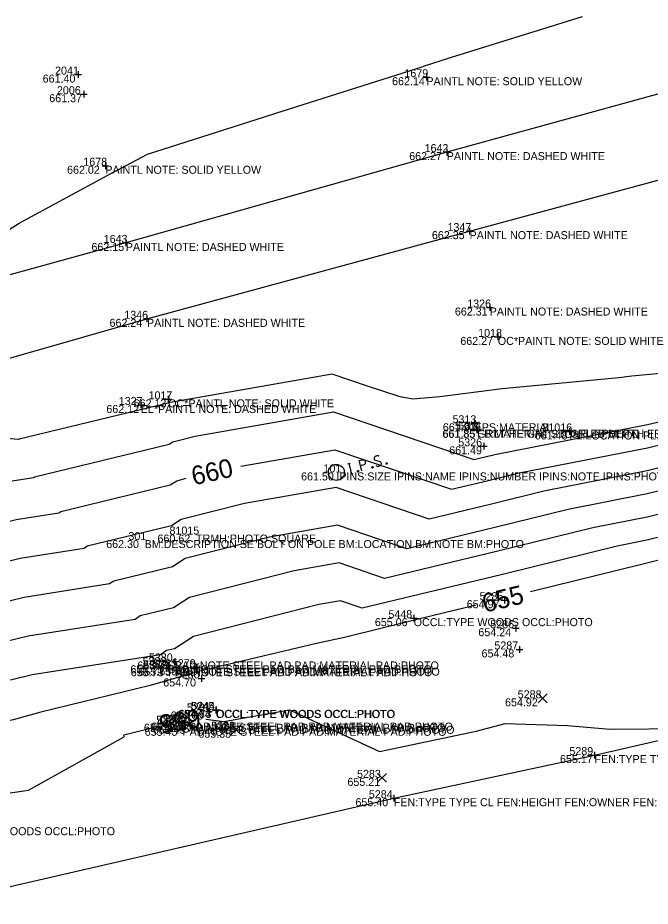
# Model space of a CAD drawing. Extents: x 2129350 to 2137777, y 657588 to 659885.
# Drawn here: x 2130516 to 2130610.8, y 657865.6 to 657998.8 of the extents above; entities that cross this region are included whole.
import ezdxf

# ---------------------------------------------------------------- set-up
doc = ezdxf.new("R2010")
doc.units = 0
for name, color, linetype in [('DT_X_Contour_Major', 7, 'Continuous'), ('DT_X_Contour_Minor', 7, 'Continuous'), ('DT_X_TIN_Hull', 7, 'Continuous'), ('PV_X_COP', 7, 'Continuous'), ('SV_P_Mon_Cells_Set', 7, 'Continuous'), ('SV_X_Random_Point', 7, 'Continuous'), ('SV_X_Shot_Marker', 7, 'Continuous'), ('SV_X_Text_Comment', 7, 'Continuous'), ('SV_X_Text_Elevation', 7, 'Continuous'), ('SV_X_Text_Name', 7, 'Continuous')]:
    doc.layers.add(name, color=color, linetype=linetype)

msp = doc.modelspace()

# ---------------------------------------------------------------- linework, layer by layer
at = {"layer": 'DT_X_Contour_Major'}
for points in [[(2130549.45, 657931.6), (2130563.53, 657934.06), (2130581.03, 657928.12), (2130586.57, 657929.45), (2130591.19, 657930.59), (2130610.41, 657934.35), (2130615.5, 657935.61), (2130633.44, 657939.11), (2130638.02, 657940.23), (2130646.68, 657942.48)], [(2130689.95, 657936.7), (2130689.83, 657936.67), (2130688.39, 657936.3), (2130688.31, 657936.28), (2130681.36, 657934.46), (2130679.91, 657934.09), (2130657.07, 657928.49), (2130655.69, 657928.13), (2130634.6, 657922.96), (2130633.37, 657922.72), (2130610.3, 657917.02), (2130609.52, 657916.86), (2130592.87, 657912.73)], [(2130444.37, 657905.52), (2130450.26, 657907.12), (2130468.32, 657911.69), (2130474.73, 657913.43), (2130492.49, 657917.93), (2130492.54, 657917.94), (2130498.28, 657919.31), (2130515.74, 657923.57), (2130522.14, 657924.57), (2130522.45, 657924.78), (2130538.86, 657928.77), (2130539.84, 657929.41), (2130541.26, 657929.77)], [(2130584.71, 657910.74), (2130576.68, 657908.81), (2130564.97, 657905.89), (2130560.78, 657905.02), (2130543.1, 657900.8), (2130535.83, 657898.7), (2130519.46, 657894.71), (2130515.32, 657893.53), (2130500.29, 657890.05), (2130498.18, 657889.54), (2130498.18, 657889.54), (2130498.15, 657889.54), (2130487.66, 657886.68)], [(2130544.17, 657893.64), (2130546.91, 657893.29), (2130556.74, 657895.06), (2130570.23, 657888.81), (2130584.74, 657891.85), (2130589.07, 657893), (2130598.44, 657892.69), (2130604.83, 657892.16), (2130616.35, 657892.27), (2130625.45, 657893.55)], [(2130440.8, 657865.82), (2130447.06, 657867.2), (2130464.3, 657871.68), (2130475.66, 657873.37), (2130496.31, 657877.98), (2130500.53, 657880.17), (2130501.27, 657880.36), (2130504.5, 657881.13), (2130517.58, 657883.01), (2130531.93, 657891), (2130531.91, 657891.3), (2130536.14, 657892.33)]]:
    msp.add_lwpolyline(points, dxfattribs=at)
at = {"layer": 'DT_X_Contour_Minor'}
for points in [[(2130507.06, 657962.28), (2130516.21, 657968), (2130529.47, 657975.22), (2130529.47, 657975.22), (2130529.5, 657975.23), (2130531.38, 657976.24), (2130535.44, 657978.37), (2130553, 657983.98), (2130554.69, 657984.5), (2130576.77, 657991.53), (2130576.81, 657991.54), (2130580.85, 657992.86), (2130600.68, 657999.02)], [(2130679.77, 657960.12), (2130658.56, 657953.55), (2130657.81, 657953.44), (2130644.05, 657950.78), (2130631.95, 657948.6), (2130630.73, 657948.39), (2130619.17, 657946.47), (2130615.05, 657945.74), (2130608.04, 657945.08), (2130606.09, 657944.84), (2130588.64, 657943.18), (2130579.28, 657941.98), (2130575.21, 657941.63), (2130573.32, 657941.97), (2130568.44, 657943.58), (2130563.12, 657945.39), (2130538.88, 657941.15), (2130538.59, 657941.08), (2130538.55, 657941.05), (2130516.21, 657935.62), (2130516.12, 657935.61), (2130514.37, 657935.76)], [(2130515.14, 657929.39), (2130518.33, 657929.89), (2130518.48, 657930), (2130538.71, 657934.91), (2130539.22, 657935.24), (2130542.58, 657936.1), (2130563.33, 657939.72), (2130584.38, 657932.57), (2130586.09, 657932.98), (2130587.52, 657933.34), (2130610.43, 657937.82), (2130611.92, 657938.19), (2130633.21, 657942.34), (2130634.49, 657942.65), (2130657.3, 657948.57), (2130658.7, 657948.92), (2130681.5, 657954.83)], [(2130681.45, 657948.04), (2130665.77, 657943.97), (2130657.22, 657941.88), (2130641.55, 657937.81), (2130633.67, 657935.88), (2130619.07, 657933.03), (2130610.38, 657930.88), (2130594.86, 657927.85), (2130587.04, 657925.91), (2130577.69, 657923.66), (2130563.74, 657928.4), (2130550, 657926), (2130540.47, 657923.57), (2130539.02, 657922.63), (2130526.41, 657919.57), (2130525.95, 657919.25), (2130516.34, 657917.74), (2130502.43, 657914.35)], [(2130681.43, 657944.65), (2130669.3, 657941.5), (2130657.19, 657938.53), (2130645.09, 657935.39), (2130633.91, 657932.65), (2130622.64, 657930.45), (2130610.36, 657927.42), (2130598.52, 657925.1), (2130587.52, 657922.37), (2130574.34, 657919.21), (2130563.95, 657922.74), (2130553.71, 657920.95), (2130541.09, 657917.74), (2130539.18, 657916.49), (2130530.38, 657914.36), (2130529.76, 657913.93), (2130516.94, 657911.92), (2130506.59, 657909.4)], [(2130681.41, 657941.25), (2130672.84, 657939.03), (2130657.15, 657935.18), (2130648.62, 657932.97), (2130634.14, 657929.42), (2130626.22, 657927.87), (2130610.34, 657923.95), (2130602.19, 657922.36), (2130587.99, 657918.83), (2130571, 657914.75), (2130564.16, 657917.07), (2130557.41, 657915.9), (2130541.72, 657911.9), (2130539.33, 657910.36), (2130534.34, 657909.14), (2130533.57, 657908.61), (2130517.54, 657906.1), (2130510.75, 657904.44)], [(2130676.37, 657936.56), (2130657.11, 657931.83), (2130652.15, 657930.55), (2130634.37, 657926.19), (2130629.79, 657925.29), (2130610.32, 657920.48), (2130605.85, 657919.61), (2130588.47, 657915.29), (2130567.65, 657910.29), (2130564.36, 657911.41), (2130561.12, 657910.84), (2130542.34, 657906.07), (2130539.49, 657904.22), (2130538.3, 657903.93), (2130537.37, 657903.29), (2130518.14, 657900.28), (2130514.9, 657899.49)]]:
    msp.add_lwpolyline(points, dxfattribs=at)
at = {"layer": 'DT_X_TIN_Hull'}
msp.add_lwpolyline([(2130063.53, 657775), (2130087.48, 657781.86), (2130111.51, 657788.74), (2130184.72, 657793.16), (2130224.7, 657784.14), (2130227.31, 657786.04), (2130260.53, 657795.45), (2130300.78, 657808.51), (2130376.54, 657844.16), (2130411.67, 657845.04), (2130416.24, 657846.18), (2130500.88, 657865.38), (2130572.37, 657881.8), (2130602.46, 657888.27), (2130637.43, 657896.31), (2130707.51, 657930.94), (2130731.78, 657936.94), (2130795.64, 657946.55)], dxfattribs=at)
at = {"layer": 'PV_X_COP'}
for points in [[(2130773.41, 658031.03), (2130725.14, 658018.16), (2130677.1, 658004.43), (2130628.66, 657991.98), (2130580.31, 657978.68), (2130532.19, 657965.06), (2130483.96, 657951.76), (2130435.47, 657938.65), (2130387.69, 657925.25), (2130339.28, 657912.11), (2130291.38, 657898.77), (2130243.11, 657885.29), (2130194.87, 657872.16), (2130146.33, 657859.33), (2130098.51, 657845.32), (2130049.97, 657832.8)], [(2130053.42, 657820.25), (2130101.43, 657834.24), (2130149.82, 657847.48), (2130197.82, 657860.36), (2130245.91, 657874.04), (2130294.49, 657887.16), (2130342.81, 657900.65), (2130391.01, 657913.42), (2130438.97, 657926.55), (2130486.95, 657939.82), (2130535.36, 657953.68), (2130583.74, 657966.83), (2130631.76, 657979.83), (2130680.29, 657993.15), (2130728.05, 658006.58), (2130776.44, 658019.66)]]:
    msp.add_lwpolyline(points, dxfattribs=at)
at = {"layer": 'SV_P_Mon_Cells_Set'}
for points in [[(2130570.11, 657933.1), (2130570.08, 657933.12), (2130570.05, 657933.14), (2130569.94, 657933.15), (2130569.82, 657933.14), (2130569.73, 657933.11), (2130569.7, 657933.11), (2130569.57, 657933.03), (2130569.47, 657932.93), (2130569.43, 657932.81), (2130569.43, 657932.71), (2130569.45, 657932.63), (2130569.5, 657932.54), (2130569.61, 657932.48), (2130570.29, 657932.28), (2130570.36, 657932.24), (2130570.39, 657932.2), (2130570.44, 657932.13), (2130570.46, 657932.06), (2130570.46, 657931.98), (2130570.47, 657931.93), (2130570.46, 657931.87), (2130570.45, 657931.81), (2130570.44, 657931.77), (2130570.42, 657931.72), (2130570.4, 657931.69), (2130570.36, 657931.65), (2130570.33, 657931.63), (2130570.24, 657931.6), (2130570.09, 657931.55), (2130569.99, 657931.55), (2130569.83, 657931.6), (2130569.72, 657931.65)], [(2130565.5, 657931.96), (2130565.84, 657932.05)], [(2130566.09, 657930.46), (2130565.67, 657932)], [(2130567.6, 657930.87), (2130567.18, 657932.42), (2130567.69, 657932.56), (2130567.75, 657932.56), (2130567.83, 657932.55), (2130567.87, 657932.54), (2130567.91, 657932.52), (2130567.96, 657932.47), (2130568.01, 657932.42), (2130568.06, 657932.33), (2130568.1, 657932.19), (2130568.1, 657932.13), (2130568.1, 657932.05), (2130568.08, 657931.96), (2130568.05, 657931.91), (2130568.03, 657931.88), (2130567.98, 657931.84), (2130567.9, 657931.8), (2130567.39, 657931.66)], [(2130569.13, 657931.51), (2130569.18, 657931.53), (2130569.22, 657931.51), (2130569.27, 657931.47), (2130569.28, 657931.41), (2130569.27, 657931.35), (2130569.24, 657931.32), (2130569.19, 657931.31), (2130569.15, 657931.32), (2130569.1, 657931.36), (2130569.09, 657931.42), (2130569.11, 657931.48), (2130569.13, 657931.51)], [(2130571.24, 657932.09), (2130571.29, 657932.1), (2130571.33, 657932.09), (2130571.37, 657932.05), (2130571.39, 657931.99), (2130571.37, 657931.93), (2130571.35, 657931.9), (2130571.29, 657931.88), (2130571.25, 657931.9), (2130571.21, 657931.94), (2130571.19, 657932), (2130571.21, 657932.06), (2130571.24, 657932.09)], [(2130565.92, 657930.41), (2130566.26, 657930.51)], [(2130566.96, 657930.92), (2130567.01, 657930.93), (2130567.05, 657930.92), (2130567.1, 657930.88), (2130567.12, 657930.82), (2130567.1, 657930.76), (2130567.07, 657930.73), (2130567.02, 657930.71), (2130566.98, 657930.73), (2130566.93, 657930.77), (2130566.92, 657930.83), (2130566.94, 657930.89), (2130566.96, 657930.92)]]:
    msp.add_lwpolyline(points, dxfattribs=at)
msp.add_circle((2130563.76, 657930.65), 1.2, dxfattribs=at)
at = {"layer": 'SV_X_Random_Point'}
for p, q in [((2130594.04, 657896.11), (2130595.38, 657897.45)), ((2130594.04, 657897.45), (2130595.38, 657896.11)), ((2130548.06, 657891.4), (2130549.4, 657892.74)), ((2130548.06, 657892.74), (2130549.4, 657891.4)), ((2130569.94, 657884.19), (2130571.28, 657885.52)), ((2130569.94, 657885.52), (2130571.28, 657884.19))]:
    msp.add_line(p, q, dxfattribs=at)
at = {"layer": 'SV_X_Shot_Marker'}
for p, q in [((2130524.52, 657990.3), (2130525.52, 657990.3)), ((2130525.02, 657990.8), (2130525.02, 657989.8)), ((2130525.02, 657990.3), (2130525.02, 657990.3)), ((2130577.26, 657990.41), (2130577.26, 657989.41)), ((2130576.76, 657989.91), (2130577.76, 657989.91)), ((2130577.26, 657989.91), (2130577.26, 657989.91)), ((2130525.91, 657987.86), (2130525.91, 657986.86)), ((2130525.41, 657987.36), (2130526.41, 657987.36)), ((2130525.91, 657987.36), (2130525.91, 657987.36)), ((2130579.81, 657978.68), (2130580.81, 657978.68)), ((2130580.31, 657979.18), (2130580.31, 657978.18)), ((2130580.31, 657978.68), (2130580.31, 657978.68)), ((2130529.12, 657977.13), (2130529.12, 657976.13)), ((2130528.62, 657976.63), (2130529.62, 657976.63)), ((2130529.12, 657976.63), (2130529.12, 657976.63)), ((2130583.24, 657966.83), (2130584.24, 657966.83)), ((2130583.74, 657967.33), (2130583.74, 657966.33)), ((2130583.74, 657966.83), (2130583.74, 657966.83)), ((2130531.69, 657965.06), (2130532.69, 657965.06)), ((2130532.19, 657965.56), (2130532.19, 657964.56)), ((2130532.19, 657965.06), (2130532.19, 657965.06)), ((2130586.75, 657955.87), (2130586.75, 657954.87)), ((2130535.36, 657954.18), (2130535.36, 657953.18)), ((2130586.25, 657955.37), (2130587.25, 657955.37)), ((2130586.75, 657955.37), (2130586.75, 657955.37)), ((2130534.86, 657953.68), (2130535.86, 657953.68)), ((2130535.36, 657953.68), (2130535.36, 657953.68)), ((2130587.47, 657950.97), (2130588.47, 657950.97)), ((2130587.97, 657951.47), (2130587.97, 657950.47)), ((2130587.97, 657950.97), (2130587.97, 657950.97)), ((2130534.43, 657941.26), (2130534.43, 657940.26)), ((2130538.04, 657941.61), (2130539.04, 657941.61)), ((2130538.54, 657942.11), (2130538.54, 657941.11)), ((2130538.54, 657941.61), (2130538.54, 657941.61)), ((2130533.93, 657940.76), (2130534.93, 657940.76)), ((2130534.43, 657940.76), (2130534.43, 657940.76)), ((2130584.49, 657938.52), (2130584.49, 657937.52)), ((2130583.99, 657938.02), (2130584.99, 657938.02)), ((2130584.34, 657937.04), (2130585.34, 657937.04)), ((2130584.39, 657937.06), (2130585.39, 657937.06)), ((2130584.49, 657938.02), (2130584.49, 657938.02)), ((2130584.84, 657937.54), (2130584.84, 657936.54)), ((2130584.84, 657937.04), (2130584.84, 657937.04)), ((2130584.89, 657937.56), (2130584.89, 657936.56)), ((2130584.89, 657937.06), (2130584.89, 657937.06)), ((2130598.7, 657937.29), (2130598.7, 657936.29)), ((2130598.2, 657936.79), (2130599.2, 657936.79)), ((2130598.7, 657936.79), (2130598.7, 657936.79)), ((2130585.38, 657934.57), (2130586.38, 657934.57)), ((2130585.88, 657935.07), (2130585.88, 657934.07)), ((2130585.88, 657934.57), (2130585.88, 657934.57)), ((2130588.98, 657911.99), (2130588.98, 657910.99)), ((2130588.48, 657911.49), (2130589.48, 657911.49)), ((2130588.98, 657911.49), (2130588.98, 657911.49)), ((2130575.36, 657909.29), (2130575.36, 657908.29)), ((2130574.86, 657908.79), (2130575.86, 657908.79)), ((2130575.36, 657908.79), (2130575.36, 657908.79)), ((2130590.67, 657907.79), (2130590.67, 657906.79)), ((2130590.17, 657907.29), (2130591.17, 657907.29)), ((2130590.67, 657907.29), (2130590.67, 657907.29)), ((2130590.7, 657904.11), (2130591.7, 657904.11)), ((2130591.2, 657904.61), (2130591.2, 657903.61)), ((2130591.2, 657904.11), (2130591.2, 657904.11)), ((2130538.49, 657902.23), (2130538.49, 657901.23)), ((2130539.04, 657902.31), (2130540.04, 657902.31)), ((2130539.54, 657902.81), (2130539.54, 657901.81)), ((2130539.54, 657902.31), (2130539.54, 657902.31)), ((2130537.99, 657901.73), (2130538.99, 657901.73)), ((2130538.05, 657901.29), (2130539.05, 657901.29)), ((2130538.49, 657901.73), (2130538.49, 657901.73)), ((2130538.55, 657901.79), (2130538.55, 657900.79)), ((2130538.55, 657901.29), (2130538.55, 657901.29)), ((2130539.17, 657901.39), (2130540.17, 657901.39)), ((2130539.67, 657901.89), (2130539.67, 657900.89)), ((2130539.67, 657901.39), (2130539.67, 657901.39)), ((2130542.34, 657901.44), (2130543.34, 657901.44)), ((2130542.84, 657901.94), (2130542.84, 657900.94)), ((2130542.84, 657901.44), (2130542.84, 657901.44)), ((2130543.04, 657899.76), (2130544.04, 657899.76)), ((2130543.54, 657900.26), (2130543.54, 657899.26)), ((2130543.54, 657899.76), (2130543.54, 657899.76)), ((2130544.16, 657894.81), (2130545.16, 657894.81)), ((2130544.66, 657895.31), (2130544.66, 657894.31)), ((2130544.66, 657894.81), (2130544.66, 657894.81)), ((2130545.18, 657895.02), (2130546.18, 657895.02)), ((2130545.25, 657895.05), (2130546.25, 657895.05)), ((2130545.68, 657895.52), (2130545.68, 657894.52)), ((2130545.68, 657895.02), (2130545.68, 657895.02)), ((2130545.75, 657895.55), (2130545.75, 657894.55)), ((2130545.75, 657895.05), (2130545.75, 657895.05)), ((2130540.04, 657892.97), (2130541.04, 657892.97)), ((2130540.54, 657893.47), (2130540.54, 657892.47)), ((2130540.54, 657892.97), (2130540.54, 657892.97)), ((2130541.14, 657893.14), (2130542.14, 657893.14)), ((2130541.64, 657893.64), (2130541.64, 657892.64)), ((2130541.64, 657893.14), (2130541.64, 657893.14)), ((2130541.88, 657893.16), (2130541.88, 657892.16)), ((2130540.17, 657892.35), (2130541.17, 657892.35)), ((2130540.67, 657892.85), (2130540.67, 657891.85)), ((2130540.67, 657892.35), (2130540.67, 657892.35)), ((2130541.38, 657892.66), (2130542.38, 657892.66)), ((2130541.88, 657892.66), (2130541.88, 657892.66)), ((2130601.96, 657888.27), (2130602.96, 657888.27)), ((2130602.46, 657888.77), (2130602.46, 657887.77)), ((2130602.46, 657888.27), (2130602.46, 657888.27)), ((2130572.37, 657882.3), (2130572.37, 657881.3)), ((2130571.87, 657881.8), (2130572.87, 657881.8)), ((2130572.37, 657881.8), (2130572.37, 657881.8))]:
    msp.add_line(p, q, dxfattribs=at)

# ---------------------------------------------------------------- texts
at = {"layer": 'DT_X_Contour_Major'}
for s, rotation, p in [('660', 12.6107, (2130542.37, 657928.7)), ('655', 13.7157, (2130586.01, 657909.6)), ('655', 189.3053, (2130543.16, 657895.22))]:
    msp.add_text(s, height=2.8, rotation=rotation, dxfattribs=at).set_placement(p)
at = {"layer": 'SV_X_Text_Comment'}
for s, p in [('PAINTL NOTE: SOLID YELLOW', (2130577.26, 657988.71)), ('PAINTL NOTE: DASHED WHITE', (2130580.31, 657977.48)), ('PAINTL NOTE: SOLID YELLOW', (2130529.12, 657975.43)), ('PAINTL NOTE: DASHED WHITE', (2130583.74, 657965.63)), ('PAINTL NOTE: DASHED WHITE', (2130532.19, 657963.86)), ('PAINTL NOTE: DASHED WHITE', (2130586.75, 657954.17)), ('PAINTL NOTE: DASHED WHITE', (2130535.36, 657952.48)), ('OC*PAINTL NOTE: SOLID WHITE', (2130587.97, 657949.77)), ('OC*PAINTL NOTE: SOLID WHITE', (2130538.54, 657940.41)), ('EL*PAINTL NOTE: DASHED WHITE', (2130534.43, 657939.56)), ('EPS:MATERIAL', (2130584.49, 657936.82)), ('GRLT:HEIGHT 2.5 GRLT:PHOTO', (2130584.89, 657935.86)), ('EB:MATERIAL STONE EB:DEPTH EB:PHOTO', (2130584.84, 657935.84)), ('PL:LOCATION PL:VOLTAGE PL:NOTE PL:PHOTO', (2130598.7, 657935.59)), ('IPINS:SIZE IPINS:NAME IPINS:NUMBER IPINS:NOTE IPINS:PHOTO', (2130563.76, 657929.45)), ('TRMH:PHOTO SQUARE', (2130542.72, 657920.13)), ('BM:DESCRIPTION SE BOLT ON POLE BM:LOCATION BM:NOTE BM:PHOTO', (2130535.01, 657919.31)), ('OCCL:TYPE WOODS OCCL:PHOTO', (2130575.36, 657907.6)), ('PAD:NOTE STEEL PAD PAD:MATERIAL PAD:PHOTO', (2130539.54, 657901.11)), ('PAD:NOTE STEEL PAD PAD:MATERIAL PAD:PHOTO', (2130538.49, 657900.53)), ('PAD:NOTE STEEL PAD PAD:MATERIAL PAD:PHOTO', (2130538.55, 657900.09)), ('PAD:NOTE STEEL PAD PAD:MATERIAL PAD:PHOTO', (2130539.67, 657900.18)), ('OCCL:TYPE WOODS OCCL:PHOTO', (2130545.68, 657893.82)), ('OCCL:TYPE WOODS OCCL:PHOTO', (2130545.75, 657893.85)), ('PAD:NOTE STEEL PAD PAD:MATERIAL PAD:PHOTO', (2130540.54, 657891.77)), ('PAD:NOTE STEEL PAD PAD:MATERIAL PAD:PHOTO', (2130541.64, 657891.94)), ('PAD:NOTE STEEL PAD PAD:MATERIAL PAD:PHOTO', (2130540.67, 657891.16)), ('PAD:NOTE STEEL PAD PAD:MATERIAL PAD:PHOTO', (2130541.88, 657891.46)), ('FEN:TYPE TYPE CL FEN:HEIGHT FEN:OWNER FEN:PHOTO', (2130602.46, 657887.07)), ('FEN:TYPE TYPE CL FEN:HEIGHT FEN:OWNER FEN:PHOTO', (2130572.37, 657880.6)), ('OCCL:TYPE WOODS OCCL:PHOTO', (2130503.74, 657876.25))]:
    msp.add_text(s, height=1.2, dxfattribs=at).set_placement(p)
at = {"layer": 'SV_X_Text_Elevation'}
for s, p in [('661.40', (2130519.72, 657989.1)), ('662.14', (2130572.11, 657988.71)), ('661.37', (2130520.71, 657986.16)), ('662.27', (2130574.68, 657977.48)), ('662.02', (2130523.38, 657975.43)), ('662.35', (2130578.08, 657965.63)), ('662.15', (2130527.03, 657963.86)), ('662.31', (2130581.53, 657954.17)), ('662.24', (2130529.75, 657952.48)), ('662.27', (2130582.35, 657949.77)), ('662.13', (2130533.37, 657940.41)), ('662.12', (2130529.27, 657939.56)), ('661.85', (2130579.65, 657935.84)), ('661.85', (2130579.7, 657935.86)), ('661.91', (2130579.72, 657936.82)), ('661.48', (2130593.5, 657935.59)), ('661.49', (2130580.68, 657933.37)), ('661.50', (2130558.47, 657929.45)), ('660.62', (2130536.94, 657920.13)), ('662.30', (2130529.25, 657919.31)), ('654.97', (2130583.31, 657910.29)), ('655.06', (2130569.53, 657907.6)), ('654.24', (2130585.05, 657906.09)), ('654.48', (2130585.53, 657902.91)), ('655.73', (2130533.92, 657901.11)), ('655.75', (2130532.87, 657900.53)), ('655.73', (2130532.93, 657900.09)), ('655.75', (2130534.05, 657900.18)), ('655.25', (2130537.22, 657900.24)), ('654.70', (2130537.8, 657898.56)), ('654.92', (2130589.05, 657895.58)), ('654.66', (2130538.91, 657893.61)), ('654.64', (2130540.02, 657893.82)), ('654.73', (2130540.12, 657893.85)), ('655.44', (2130534.9, 657891.77)), ('655.45', (2130535.99, 657891.94)), ('655.45', (2130535.02, 657891.16)), ('655.43', (2130536.23, 657891.46)), ('655.35', (2130543.07, 657890.87)), ('655.17', (2130597.29, 657887.07)), ('655.21', (2130565.42, 657883.65)), ('655.40', (2130566.62, 657880.6))]:
    msp.add_text(s, height=1.2, dxfattribs=at).set_placement(p)
at = {"layer": 'SV_X_Text_Name'}
for s, p in [('2041', (2130521.58, 657990.3)), ('1679', (2130573.96, 657989.91)), ('2006', (2130521.86, 657987.36)), ('1642', (2130576.99, 657978.68)), ('1678', (2130525.82, 657976.63)), ('1347', (2130580.42, 657966.83)), ('1643', (2130528.87, 657965.06)), ('1326', (2130583.38, 657955.37)), ('1346', (2130531.96, 657953.68)), ('1018', (2130585.02, 657950.97)), ('1017', (2130535.6, 657941.61)), ('1327', (2130531.13, 657940.76)), ('5313', (2130581.18, 657938.02)), ('5312', (2130581.53, 657937.04)), ('5311', (2130582.01, 657937.06)), ('81016', (2130594.65, 657936.79)), ('5326', (2130582.04, 657934.57)), ('101', (2130561.83, 657930.65)), ('81015', (2130538.74, 657921.33)), ('301', (2130532.58, 657920.51)), ('5285', (2130585.23, 657911.49)), ('5448', (2130571.56, 657908.79)), ('5286', (2130586.84, 657907.29)), ('5287', (2130587.45, 657904.11)), ('5383', (2130534.7, 657901.73)), ('5382', (2130534.78, 657901.29)), ('5380', (2130535.65, 657902.31)), ('5381', (2130536.31, 657901.39)), ('5279', (2130539.1, 657901.44)), ('5280', (2130539.68, 657899.76)), ('5288', (2130590.95, 657896.78)), ('5281', (2130541.34, 657894.81)), ('5245', (2130541.92, 657895.02)), ('5244', (2130542, 657895.05)), ('5386', (2130537.77, 657893.14)), ('5387', (2130536.75, 657892.97)), ('5384', (2130536.89, 657892.35)), ('5385', (2130538.09, 657892.66)), ('5282', (2130544.99, 657892.07)), ('5289', (2130598.7, 657888.27)), ('5283', (2130566.86, 657884.85)), ('5284', (2130568.63, 657881.8))]:
    msp.add_text(s, height=1.2, dxfattribs=at).set_placement(p)

doc.saveas('drawing.dxf')
